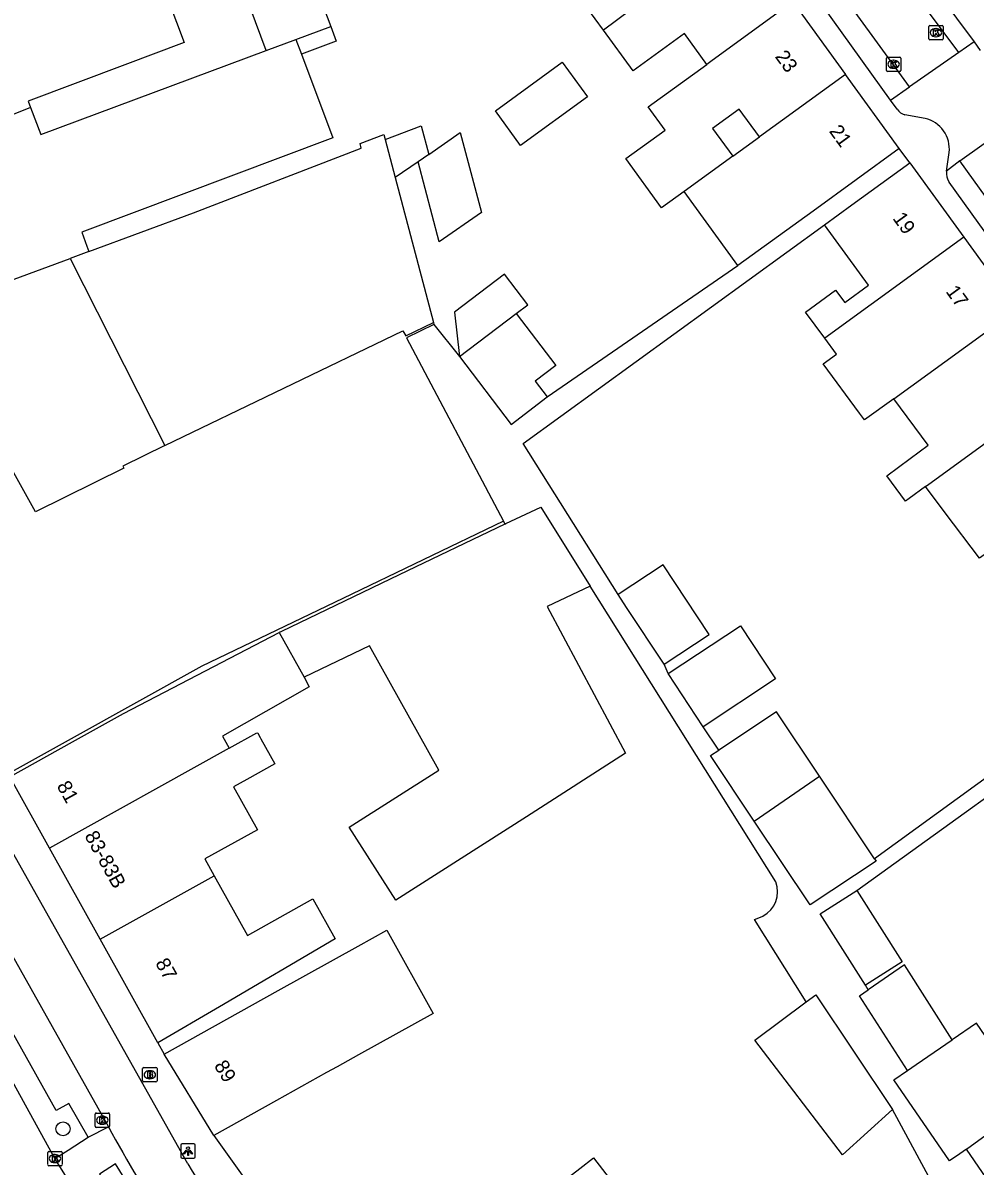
# Model space of a CAD drawing. Extents: x 161882 to 162509, y 381687 to 382379.
# Drawn here: x 162105.6 to 162171.9, y 381901.3 to 381980.9 of the extents above; entities that cross this region are included whole.
import ezdxf

# ---------------------------------------------------------------- set-up
doc = ezdxf.new("R2010")
doc.units = 0
for name, color, linetype in [('IMGEO_Boom', 7, 'Continuous'), ('IMGEO_Brandkraan', 7, 'Continuous'), ('IMGEO_Fietspad_open', 7, 'Continuous'), ('IMGEO_Kolk', 7, 'Continuous'), ('IMGEO_Lichtpunt', 7, 'Continuous'), ('IMGEO_Pand', 7, 'Continuous'), ('IMGEO_Pand_nummerreeks', 7, 'Continuous'), ('IMGEO_Parkeervlak_open', 7, 'Continuous'), ('IMGEO_Rijbaan_lokaal_gesloten', 7, 'Continuous'), ('IMGEO_Rijbaan_lokaal_open', 7, 'Continuous'), ('IMGEO_Voetpad_gesloten', 7, 'Continuous'), ('IMGEO_Voetpad_open', 7, 'Continuous')]:
    doc.layers.add(name, color=color, linetype=linetype)

msp = doc.modelspace()

# ---------------------------------------------------------------- linework, layer by layer
at = {"layer": 'IMGEO_Boom'}
msp.add_circle((162108.37, 381903.896), 0.489, dxfattribs=at)
at = {"layer": 'IMGEO_Brandkraan'}
for p, q in [((162113.918, 381907.236), (162113.918, 381908.088)), ((162113.993, 381908.162), (162114.845, 381908.162)), ((162114.919, 381908.088), (162114.919, 381907.236)), ((162114.429, 381907.382), (162114.404, 381907.382)), ((162114.406, 381907.942), (162114.431, 381907.942)), ((162114.845, 381907.162), (162113.993, 381907.162))]:
    msp.add_line(p, q, dxfattribs=at)
for points in [[(162113.918, 381907.236), (162113.918, 381908.088)], [(162113.993, 381908.162), (162114.845, 381908.162)], [(162114.919, 381908.088), (162114.919, 381907.236)], [(162114.266, 381907.862), (162114.266, 381907.462), (162114.479, 381907.462)], [(162114.497, 381907.862), (162114.266, 381907.862)], [(162114.445, 381907.781), (162114.391, 381907.781), (162114.391, 381907.705)], [(162114.391, 381907.705), (162114.444, 381907.705)], [(162114.453, 381907.629), (162114.391, 381907.629), (162114.391, 381907.548)], [(162114.391, 381907.548), (162114.453, 381907.548)], [(162114.845, 381907.162), (162113.993, 381907.162)]]:
    msp.add_lwpolyline(points, dxfattribs=at)
for centre, radius, start, end in [((162113.995, 381908.086), 0.0765, 91.55205, 178.44795), ((162113.995, 381908.086), 0.0765, 91.55205, 178.44795), ((162114.843, 381908.086), 0.0765, 1.55205, 88.44795), ((162114.843, 381908.086), 0.0765, 1.55205, 88.44795), ((162113.995, 381907.238), 0.0765, 181.55205, 268.44795), ((162113.995, 381907.238), 0.0765, 181.55205, 268.44795), ((162114.446, 381907.743), 0.0379, 267.82845, 90.93552), ((162114.454, 381907.588), 0.0404, 269.87594, 90.50774), ((162114.485, 381907.713), 0.251, 268.66757, 293.53466), ((162114.501, 381907.717), 0.145, 59.4692, 91.53667), ((162114.526, 381907.764), 0.0922, 285.51372, 58.15012), ((162114.531, 381907.572), 0.105, 301.31148, 78.98903), ((162114.843, 381907.238), 0.0765, 271.55205, 358.44795), ((162114.843, 381907.238), 0.0765, 271.55205, 358.44795)]:
    msp.add_arc(centre, radius, start, end, dxfattribs=at)
for centre, major_axis, ratio, start_param, end_param in [((162114.405, 381907.662), (-0.387, 0.002), 0.722429, 4.712389, 7.853982), ((162114.43, 381907.662), (-0.39, 0.002), 0.717154, 1.570796, 4.712389)]:
    msp.add_ellipse(centre, major_axis=major_axis, ratio=ratio, start_param=start_param, end_param=end_param, dxfattribs=at)
at = {"layer": 'IMGEO_Fietspad_open'}
for points in [[(162076.214, 381967.086), (162084.266, 381952.579), (162111.528, 381904.042)], [(162117.066, 381901.457), (162102.32, 381927.62)]]:
    msp.add_lwpolyline(points, dxfattribs=at)
for centre, radius, start, end in [((162226.999, 381967.42), 131.72, 208.76091, 215.94395), ((162216.657, 381960.811), 115.936, 210.79412, 215.52707)]:
    msp.add_arc(centre, radius, start, end, dxfattribs=at)
at = {"layer": 'IMGEO_Kolk'}
for p, q in [((162168.667, 381979.809), (162168.667, 381980.661)), ((162168.742, 381980.735), (162169.594, 381980.735)), ((162169.155, 381980.515), (162169.18, 381980.515)), ((162169.668, 381980.661), (162169.668, 381979.809)), ((162169.594, 381979.735), (162168.742, 381979.735)), ((162169.178, 381979.955), (162169.153, 381979.955)), ((162165.72, 381977.609), (162165.72, 381978.461)), ((162165.795, 381978.535), (162166.647, 381978.535)), ((162166.208, 381978.315), (162166.233, 381978.315)), ((162166.721, 381978.461), (162166.721, 381977.609)), ((162166.647, 381977.535), (162165.795, 381977.535)), ((162166.231, 381977.755), (162166.206, 381977.755)), ((162110.608, 381904.072), (162110.608, 381904.924)), ((162110.683, 381904.998), (162111.535, 381904.998)), ((162111.609, 381904.924), (162111.609, 381904.072)), ((162111.119, 381904.218), (162111.094, 381904.218)), ((162111.096, 381904.778), (162111.121, 381904.778)), ((162111.535, 381903.998), (162110.683, 381903.998)), ((162107.31, 381901.4), (162107.31, 381902.252)), ((162107.385, 381902.326), (162108.237, 381902.326)), ((162107.798, 381902.106), (162107.823, 381902.106)), ((162108.311, 381902.252), (162108.311, 381901.4)), ((162108.237, 381901.326), (162107.385, 381901.326)), ((162107.821, 381901.546), (162107.796, 381901.546))]:
    msp.add_line(p, q, dxfattribs=at)
for points in [[(162168.667, 381979.809), (162168.667, 381980.661)], [(162168.742, 381980.735), (162169.594, 381980.735)], [(162169.668, 381980.661), (162169.668, 381979.809)], [(162169.594, 381979.735), (162168.742, 381979.735)], [(162168.988, 381980.435), (162169.111, 381980.435), (162169.111, 381980.284), (162169.241, 381980.435), (162169.405, 381980.435), (162169.259, 381980.284), (162169.412, 381980.035), (162169.26, 381980.035), (162169.175, 381980.199), (162169.111, 381980.132), (162169.111, 381980.035), (162168.988, 381980.035), (162168.988, 381980.435)], [(162165.72, 381977.609), (162165.72, 381978.461)], [(162165.795, 381978.535), (162166.647, 381978.535)], [(162166.041, 381978.235), (162166.164, 381978.235), (162166.164, 381978.084), (162166.294, 381978.235), (162166.458, 381978.235), (162166.312, 381978.084), (162166.465, 381977.835), (162166.313, 381977.835), (162166.228, 381977.999), (162166.164, 381977.932), (162166.164, 381977.835), (162166.041, 381977.835), (162166.041, 381978.235)], [(162166.721, 381978.461), (162166.721, 381977.609)], [(162166.647, 381977.535), (162165.795, 381977.535)], [(162110.608, 381904.072), (162110.608, 381904.924)], [(162110.683, 381904.998), (162111.535, 381904.998)], [(162111.609, 381904.924), (162111.609, 381904.072)], [(162110.929, 381904.698), (162111.052, 381904.698), (162111.052, 381904.547), (162111.182, 381904.698), (162111.346, 381904.698), (162111.2, 381904.547), (162111.353, 381904.298), (162111.201, 381904.298), (162111.116, 381904.462), (162111.052, 381904.395), (162111.052, 381904.298), (162110.929, 381904.298), (162110.929, 381904.698)], [(162111.535, 381903.998), (162110.683, 381903.998)], [(162107.31, 381901.4), (162107.31, 381902.252)], [(162107.385, 381902.326), (162108.237, 381902.326)], [(162107.631, 381902.026), (162107.754, 381902.026), (162107.754, 381901.875), (162107.884, 381902.026), (162108.048, 381902.026), (162107.902, 381901.875), (162108.055, 381901.626), (162107.903, 381901.626), (162107.818, 381901.79), (162107.754, 381901.723), (162107.754, 381901.626), (162107.631, 381901.626), (162107.631, 381902.026)], [(162108.311, 381902.252), (162108.311, 381901.4)], [(162108.237, 381901.326), (162107.385, 381901.326)]]:
    msp.add_lwpolyline(points, dxfattribs=at)
for centre, start, end in [((162168.744, 381980.659), 91.55205, 178.44795), ((162168.744, 381980.659), 91.55205, 178.44795), ((162169.592, 381980.659), 1.55205, 88.44795), ((162169.592, 381980.659), 1.55205, 88.44795), ((162168.744, 381979.811), 181.55205, 268.44795), ((162168.744, 381979.811), 181.55205, 268.44795), ((162169.592, 381979.811), 271.55205, 358.44795), ((162169.592, 381979.811), 271.55205, 358.44795), ((162165.797, 381978.459), 91.55205, 178.44795), ((162165.797, 381978.459), 91.55205, 178.44795), ((162166.645, 381978.459), 1.55205, 88.44795), ((162166.645, 381978.459), 1.55205, 88.44795), ((162165.797, 381977.611), 181.55205, 268.44795), ((162165.797, 381977.611), 181.55205, 268.44795), ((162166.645, 381977.611), 271.55205, 358.44795), ((162166.645, 381977.611), 271.55205, 358.44795), ((162110.685, 381904.922), 91.55205, 178.44795), ((162110.685, 381904.922), 91.55205, 178.44795), ((162111.533, 381904.922), 1.55205, 88.44795), ((162111.533, 381904.922), 1.55205, 88.44795), ((162110.685, 381904.074), 181.55205, 268.44795), ((162110.685, 381904.074), 181.55205, 268.44795), ((162111.533, 381904.074), 271.55205, 358.44795), ((162111.533, 381904.074), 271.55205, 358.44795), ((162107.387, 381902.25), 91.55205, 178.44795), ((162107.387, 381902.25), 91.55205, 178.44795), ((162108.235, 381902.25), 1.55205, 88.44795), ((162108.235, 381902.25), 1.55205, 88.44795), ((162107.387, 381901.402), 181.55205, 268.44795), ((162107.387, 381901.402), 181.55205, 268.44795), ((162108.235, 381901.402), 271.55205, 358.44795), ((162108.235, 381901.402), 271.55205, 358.44795)]:
    msp.add_arc(centre, 0.0765, start, end, dxfattribs=at)
for centre, major_axis, ratio, start_param, end_param in [((162169.154, 381980.235), (-0.387, 0.002), 0.722429, 4.712389, 7.853982), ((162169.179, 381980.235), (-0.39, 0.002), 0.717154, 1.570796, 4.712389), ((162166.207, 381978.035), (-0.387, 0.002), 0.722429, 4.712389, 7.853982), ((162166.232, 381978.035), (-0.39, 0.002), 0.717154, 1.570796, 4.712389), ((162111.095, 381904.498), (-0.387, 0.002), 0.722429, 4.712389, 7.853982), ((162111.12, 381904.498), (-0.39, 0.002), 0.717154, 1.570796, 4.712389), ((162107.797, 381901.826), (-0.387, 0.002), 0.722429, 4.712389, 7.853982), ((162107.822, 381901.826), (-0.39, 0.002), 0.717154, 1.570796, 4.712389)]:
    msp.add_ellipse(centre, major_axis=major_axis, ratio=ratio, start_param=start_param, end_param=end_param, dxfattribs=at)
at = {"layer": 'IMGEO_Lichtpunt'}
for p, q in [((162116.577, 381902.755), (162116.577, 381901.948)), ((162116.577, 381902.755), (162116.577, 381901.948)), ((162117.479, 381902.85), (162116.671, 381902.85)), ((162117.479, 381902.85), (162116.671, 381902.85)), ((162117.573, 381901.948), (162117.573, 381902.755)), ((162117.573, 381901.948), (162117.573, 381902.755)), ((162116.671, 381901.854), (162117.479, 381901.854)), ((162116.671, 381901.854), (162117.479, 381901.854))]:
    msp.add_line(p, q, dxfattribs=at)
for points in [[(162116.951, 381902.419), (162116.99, 381902.391), (162116.802, 381902.129), (162116.764, 381902.156), (162116.951, 381902.419)], [(162117.053, 381902.371), (162117.1, 381902.371), (162117.1, 381902.049), (162117.053, 381902.049), (162117.053, 381902.371)], [(162117.163, 381902.391), (162117.201, 381902.418), (162117.388, 381902.156), (162117.349, 381902.128), (162117.163, 381902.391)]]:
    msp.add_lwpolyline(points, dxfattribs=at)
msp.add_circle((162117.076, 381902.553), 0.0994, dxfattribs=at)
for centre, start, end in [((162116.671, 381902.755), 90, 180), ((162116.671, 381902.755), 90, 180), ((162117.479, 381902.755), 0, 90), ((162117.479, 381902.755), 0, 90), ((162116.671, 381901.948), 180, 270), ((162116.671, 381901.948), 180, 270), ((162117.479, 381901.948), 270, 0), ((162117.479, 381901.948), 270, 360)]:
    msp.add_arc(centre, 0.0946, start, end, dxfattribs=at)
at = {"layer": 'IMGEO_Pand'}
for points in [[(162094.493, 381981.199), (162124.179, 381992.364), (162125.323, 381987.847), (162115.138, 381984.016), (162116.818, 381979.55), (162112.686, 381977.996), (162105.938, 381975.458), (162106.111, 381975.02)], [(162155.55, 381987.421), (162149.823, 381983.266), (162146.018, 381980.399)], [(162146.018, 381980.399), (162144.863, 381981.99), (162146.312, 381983.042), (162143.669, 381986.685)], [(162122.531, 381978.989), (162121.401, 381981.991), (162125.885, 381983.677), (162127.02, 381980.66)], [(162159.209, 381982.377), (162153.482, 381978.221), (162153.215, 381978.026)], [(162159.209, 381982.377), (162162.869, 381977.333)], [(162124.585, 381979.754), (162127.02, 381980.66)], [(162127.02, 381980.66), (162127.406, 381979.635), (162124.971, 381978.729)], [(162122.531, 381978.989), (162124.585, 381979.754)], [(162124.585, 381979.754), (162124.971, 381978.729)], [(162153.215, 381978.026), (162151.659, 381980.171), (162148.072, 381977.568), (162146.018, 381980.399)], [(162106.111, 381975.02), (162106.819, 381973.14), (162122.531, 381978.989)], [(162124.971, 381978.729), (162127.156, 381972.918), (162109.673, 381966.342), (162110.039, 381965.369), (162110.109, 381965.182), (162110.177, 381965.001)], [(162138.482, 381974.79), (162143.141, 381978.171), (162144.891, 381975.762), (162140.231, 381972.381), (162138.482, 381974.79)], [(162151.63, 381969.178), (162150.052, 381968.034), (162147.56, 381971.47), (162150.299, 381973.457), (162149.133, 381975.065), (162153.215, 381978.026)], [(162162.869, 381977.333), (162156.874, 381972.982)], [(162166.617, 381972.166), (162162.869, 381977.333)], [(162106.111, 381975.02), (162103.707, 381974.071), (162091.602, 381969.28), (162084.224, 381965.182)], [(162156.874, 381972.982), (162155.47, 381974.917), (162153.609, 381973.567), (162155.012, 381971.631)], [(162130.801, 381972.795), (162133.313, 381973.74), (162133.841, 381971.754)], [(162110.177, 381965.001), (162117.448, 381967.695), (162129.146, 381972.188), (162129.064, 381972.524), (162130.709, 381973.143), (162130.801, 381972.795)], [(162130.801, 381972.795), (162131.502, 381970.146)], [(162133.841, 381971.754), (162136.036, 381973.274), (162137.511, 381967.703), (162134.579, 381965.674), (162133.103, 381971.247)], [(162155.012, 381971.631), (162156.874, 381972.982)], [(162133.841, 381971.754), (162133.103, 381971.247)], [(162166.617, 381972.166), (162160.622, 381967.816), (162155.378, 381964.012)], [(162133.103, 381971.247), (162131.502, 381970.146)], [(162155.012, 381971.631), (162151.63, 381969.178)], [(162161.41, 381966.864), (162163.309, 381968.242), (162167.356, 381971.177)], [(162167.356, 381971.177), (162171.112, 381966)], [(162131.502, 381970.146), (162134.174, 381960.054)], [(162155.378, 381964.012), (162153.165, 381967.062), (162151.63, 381969.178)], [(162161.421, 381958.968), (162160.092, 381960.763), (162162.184, 381962.312), (162162.831, 381961.439), (162164.467, 381962.65), (162161.41, 381966.864)], [(162171.112, 381966), (162161.421, 381958.968)], [(162171.112, 381966), (162174.78, 381960.944)], [(162110.177, 381965.001), (162108.867, 381964.516)], [(162101.493, 381961.784), (162108.867, 381964.516)], [(162108.867, 381964.516), (162115.472, 381951.478)], [(162139.941, 381960.68), (162140.746, 381961.291), (162139.13, 381963.42), (162135.646, 381960.777), (162135.993, 381957.684)], [(162135.993, 381957.684), (162139.941, 381960.68)], [(162139.941, 381960.68), (162142.691, 381957.057), (162141.26, 381955.971), (162142.099, 381954.866)], [(162166.234, 381954.743), (162174.78, 381960.944)], [(162115.472, 381951.478), (162123.76, 381955.478), (162132.047, 381959.477), (162132.237, 381959.113), (162134.174, 381960.054)], [(162134.209, 381959.922), (162132.287, 381958.988), (162139.038, 381946.204)], [(162134.174, 381960.054), (162134.209, 381959.922)], [(162166.234, 381954.743), (162164.203, 381953.269), (162164.056, 381953.468), (162163.85, 381953.747), (162161.313, 381957.173), (162162.248, 381957.851), (162161.421, 381958.968)], [(162135.993, 381957.684), (162139.581, 381952.956), (162142.099, 381954.866)], [(162168.435, 381948.622), (162168.68, 381948.8), (162178.448, 381955.888)], [(162115.472, 381951.478), (162112.537, 381950.052), (162112.612, 381949.9), (162106.444, 381946.857), (162102.018, 381954.814)], [(162168.435, 381948.622), (162167.308, 381947.805), (162167.043, 381947.612), (162165.741, 381949.371), (162167.366, 381950.575), (162168.628, 381951.51), (162166.234, 381954.743)], [(162172.942, 381944.178), (162172.196, 381943.637), (162169.811, 381946.798), (162168.435, 381948.622)], [(162139.141, 381946.01), (162139.216, 381946.046), (162141.641, 381947.199), (162145.094, 381941.696)], [(162139.038, 381946.204), (162127.861, 381940.832), (162118.036, 381936.109), (162108.932, 381931.046), (162104.562, 381928.615)], [(162139.141, 381946.01), (162131.792, 381942.477), (162127.969, 381940.639), (162123.598, 381938.538), (162123.423, 381938.453)], [(162150.238, 381936.248), (162153.377, 381938.326), (162150.163, 381943.18), (162147.039, 381941.108)], [(162145.094, 381941.696), (162142.094, 381940.269), (162147.556, 381930.049), (162140.649, 381925.635), (162131.552, 381919.822), (162128.311, 381924.893), (162134.552, 381928.882), (162129.711, 381937.528), (162125.164, 381935.343)], [(162150.238, 381936.248), (162147.624, 381940.198), (162147.026, 381941.1), (162147.039, 381941.108)], [(162104.671, 381928.417), (162109.041, 381930.848), (162112.594, 381932.824), (162123.423, 381938.453)], [(162123.423, 381938.453), (162125.164, 381935.343)], [(162150.507, 381935.6), (162155.548, 381938.937), (162158, 381935.233), (162152.959, 381931.896)], [(162125.164, 381935.343), (162125.512, 381934.681), (162119.488, 381931.238), (162119.947, 381930.412)], [(162152.959, 381931.896), (162150.507, 381935.6)], [(162161.051, 381928.461), (162158.062, 381932.945), (162154.04, 381930.263)], [(162119.947, 381930.412), (162121.875, 381931.484), (162121.933, 381931.457), (162122.106, 381931.146), (162122.158, 381931.053), (162123.131, 381929.304), (162121.17, 381928.214), (162120.249, 381927.702), (162121.906, 381924.722), (162118.249, 381922.689), (162118.9, 381921.518)], [(162119.947, 381930.412), (162107.432, 381923.452)], [(162156.518, 381925.322), (162153.475, 381929.887), (162154.04, 381930.263)], [(162107.432, 381923.452), (162104.671, 381928.417)], [(162156.518, 381925.322), (162161.051, 381928.461)], [(162164.885, 381922.71), (162161.051, 381928.461)], [(162164.885, 381922.71), (162164.997, 381922.542), (162160.41, 381919.484), (162156.518, 381925.322)], [(162110.963, 381917.104), (162107.432, 381923.452)], [(162110.963, 381917.104), (162118.9, 381921.518)], [(162118.9, 381921.518), (162121.208, 381917.368), (162125.767, 381919.903), (162127.316, 381917.118), (162119.275, 381912.403), (162114.979, 381909.883)], [(162164.273, 381913.897), (162161.11, 381918.867), (162163.663, 381920.492)], [(162163.663, 381920.492), (162166.826, 381915.522), (162164.273, 381913.897)], [(162115.406, 381909.104), (162119.776, 381911.535), (162123.36, 381913.529), (162128.916, 381916.62), (162130.922, 381917.736), (162134.148, 381911.935), (162128.959, 381909.049), (162127.469, 381908.221), (162126.727, 381907.808), (162123.246, 381905.872), (162118.876, 381903.441)], [(162114.979, 381909.883), (162110.963, 381917.104)], [(162170.299, 381910.087), (162166.976, 381915.31), (162164.458, 381913.584)], [(162167.176, 381907.947), (162163.852, 381913.169), (162164.458, 381913.584)], [(162160.136, 381912.739), (162160.798, 381913.231), (162166.149, 381905.238)], [(162166.149, 381905.238), (162162.672, 381902.094), (162156.55, 381910.073), (162160.136, 381912.739)], [(162174.803, 381905.04), (162175.156, 381905.282), (162175.78, 381905.732), (162171.997, 381911.251), (162170.299, 381910.087)], [(162167.176, 381907.947), (162167.791, 381908.368), (162170.299, 381910.087)], [(162118.876, 381903.441), (162115.406, 381909.104)], [(162171.292, 381902.474), (162170.825, 381902.155), (162170.114, 381901.668), (162166.247, 381907.31), (162167.176, 381907.947)], [(162171.292, 381902.474), (162174.803, 381905.04)], [(162178.17, 381900.128), (162174.585, 381897.67), (162171.292, 381902.474)], [(162137.257, 381895.673), (162137.908, 381896.154), (162144.357, 381901.126), (162145.319, 381901.867), (162146.794, 381899.953), (162147.078, 381898.84), (162150.271, 381894.699), (162145.821, 381890.179), (162138.873, 381882.735), (162135.607, 381880.322)]]:
    msp.add_lwpolyline(points, dxfattribs=at)
at = {"layer": 'IMGEO_Parkeervlak_open'}
msp.add_lwpolyline([(162110.128, 381903.311), (162108.772, 381905.652), (162107.884, 381905.166), (162102.118, 381915.454), (162102.985, 381915.921), (162101.417, 381918.762), (162100.535, 381918.293), (162094.757, 381928.54), (162095.649, 381929.029), (162094.05, 381931.846), (162093.19, 381931.352), (162087.448, 381941.624), (162088.219, 381942.206), (162086.738, 381944.939), (162085.861, 381944.447), (162080.108, 381954.721), (162080.998, 381955.203), (162079.42, 381958.024), (162078.528, 381957.526), (162075.168, 381963.546), (162075.702, 381965.694)], dxfattribs=at)
at = {"layer": 'IMGEO_Rijbaan_lokaal_gesloten'}
for points in [[(162107.811, 381901.826), (162076.565, 381958.577), (162071.636, 381967.886)], [(162116.672, 381887.684), (162107.811, 381901.826)]]:
    msp.add_lwpolyline(points, dxfattribs=at)
at = {"layer": 'IMGEO_Rijbaan_lokaal_open'}
for points in [[(162170.763, 381978.853), (162158.69, 381995.058)], [(162167.325, 381976.452), (162155.477, 381992.759)], [(162171.83, 381979.598), (162170.763, 381978.853)], [(162171.83, 381979.598), (162172.257, 381978.986)], [(162170.763, 381978.853), (162167.325, 381976.452)], [(162166.011, 381975.535), (162167.325, 381976.452)], [(162166.469, 381974.897), (162166.011, 381975.535)], [(162168.408, 381974.269), (162167.008, 381974.521)], [(162170.834, 381971.302), (162174.049, 381973.615)], [(162169.9, 381970.585), (162170.09, 381971.885)], [(162170.834, 381971.302), (162169.9, 381970.585)], [(162190.764, 381943.599), (162170.834, 381971.302)]]:
    msp.add_lwpolyline(points, dxfattribs=at)
for centre, radius, start, end in [((162167.218, 381975.396), 0.9, 213.68387, 256.51779), ((162167.915, 381972.136), 2.189, 353.42029, 76.98847)]:
    msp.add_arc(centre, radius, start, end, dxfattribs=at)
at = {"layer": 'IMGEO_Voetpad_gesloten'}
msp.add_lwpolyline([(162112.031, 381901.45), (162110.911, 381900.73), (162112.933, 381897.537), (162114.033, 381898.235), (162112.031, 381901.45)], dxfattribs=at)
at = {"layer": 'IMGEO_Voetpad_open'}
for points in [[(162159.734, 381995.833), (162171.83, 381979.598)], [(162166.011, 381975.535), (162154.599, 381991.442)], [(162167.356, 381971.177), (162166.617, 381972.166)], [(162189.211, 381943.219), (162170.081, 381969.816)], [(162147.039, 381941.108), (162140.416, 381951.63), (162161.41, 381966.864)], [(162142.099, 381954.866), (162155.378, 381964.012)], [(162134.209, 381959.922), (162135.993, 381957.684)], [(162139.038, 381946.204), (162139.141, 381946.01)], [(162158.021, 381921.094), (162145.094, 381941.696)], [(162150.507, 381935.6), (162150.238, 381936.248)], [(162183.594, 381936.286), (162164.885, 381922.71)], [(162154.04, 381930.263), (162152.959, 381931.896)], [(162163.663, 381920.492), (162180.345, 381932.509)], [(162160.136, 381912.739), (162156.524, 381918.482), (162156.824, 381918.589), (162157.112, 381918.712)], [(162164.458, 381913.584), (162164.273, 381913.897)], [(162114.979, 381909.883), (162115.406, 381909.104)], [(162169.12, 381899.743), (162166.149, 381905.238)], [(162110.128, 381903.311), (162111.528, 381904.042)], [(162107.811, 381901.826), (162108.729, 381902.414), (162110.128, 381903.311)], [(162118.876, 381903.441), (162122.58, 381898.233), (162124.62, 381895.153)]]:
    msp.add_lwpolyline(points, dxfattribs=at)
for centre, radius, start, end in [((162171.143, 381970.472), 1.248, 174.79309, 211.69625), ((162156.218, 381920.418), 1.926, 297.65862, 20.56646)]:
    msp.add_arc(centre, radius, start, end, dxfattribs=at)

# ---------------------------------------------------------------- texts
at = {"layer": 'IMGEO_Pand_nummerreeks'}
for s, rotation, p in [('23', 305.95862, (162157.921, 381978.566)), ('21', 305.95862, (162161.691, 381973.37)), ('19', 305.96047, (162166.117, 381967.298)), ('17', 305.95862, (162169.815, 381962.202)), ('81', 299.0774, (162107.907, 381927.782)), ('83-83B', 299.08313, (162109.841, 381924.306)), ('87', 299.08087, (162114.771, 381915.441)), ('89', 301.49528, (162118.858, 381908.293))]:
    msp.add_text(s, height=1, rotation=rotation, dxfattribs=at).set_placement(p)

doc.saveas('drawing.dxf')
